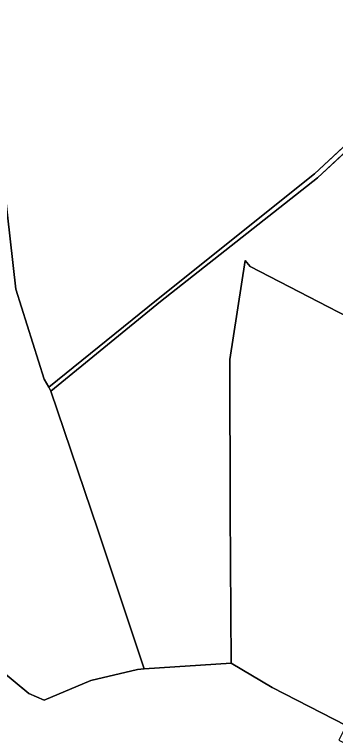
# Model space of a CAD drawing. Extents: x -652854 to -650068, y -1097661 to -1095417.
# Drawn here: x -651545 to -651297, y -1097045 to -1096487 of the extents above; entities that cross this region are included whole.
import ezdxf

# ---------------------------------------------------------------- set-up
doc = ezdxf.new("R2010")
doc.units = 0
doc.layers.add('Hranice parcel', color=7, linetype='Continuous')
doc.layers.add('Obvody jako plochy', color=7, linetype='Continuous')

msp = doc.modelspace()

# ---------------------------------------------------------------- linework, layer by layer
at = {"layer": 'Hranice parcel'}
for p, q in [((-651245.37, -1096547.21), (-651313.19, -1096610.07)), ((-651253.59, -1096559.84), (-651310.77, -1096613.31)), ((-651543.84, -1096699.33), (-651557.41, -1096582.71)), ((-651313.19, -1096610.07), (-651435.11, -1096707.84)), ((-651310.77, -1096613.31), (-651432.26, -1096709)), ((-651378.55, -1096753.88), (-651366.75, -1096677.34)), ((-651366.75, -1096677.34), (-651362.98, -1096681.82)), ((-651362.98, -1096681.82), (-651234.33, -1096748.53)), ((-651522.08, -1096769.05), (-651543.84, -1096699.33)), ((-651435.11, -1096707.84), (-651518.41, -1096775.28)), ((-651432.26, -1096709), (-651516.85, -1096778.46)), ((-651378.36, -1096871.23), (-651378.55, -1096753.88)), ((-651518.41, -1096775.28), (-651522.08, -1096769.05)), ((-651516.85, -1096778.46), (-651518.41, -1096775.28)), ((-651516.85, -1096778.46), (-651480.45, -1096885.67)), ((-651377.52, -1096988.66), (-651378.36, -1096871.23)), ((-651480.45, -1096885.67), (-651444.66, -1096993.23)), ((-651533.92, -1097012.29), (-651562.74, -1096988.5)), ((-651377.52, -1096988.66), (-651444.66, -1096993.23)), ((-651345.79, -1097007.69), (-651377.52, -1096988.66)), ((-651449.8, -1096993.58), (-651485.93, -1097002.08)), ((-651444.66, -1096993.23), (-651449.8, -1096993.58)), ((-651485.93, -1097002.08), (-651522.02, -1097017.44)), ((-651288.56, -1097037.08), (-651345.79, -1097007.69)), ((-651522.02, -1097017.44), (-651533.92, -1097012.29))]:
    msp.add_line(p, q, dxfattribs=at)
at = {"layer": 'Obvody jako plochy'}
for points in [[(-651600.66, -1096402.57), (-651555.25, -1096501.03), (-651557.41, -1096582.71), (-651543.84, -1096699.33), (-651522.08, -1096769.05), (-651518.41, -1096775.28), (-651435.11, -1096707.84), (-651313.19, -1096610.07), (-651245.37, -1096547.21)], [(-651562.74, -1096988.5), (-651533.92, -1097012.29), (-651522.02, -1097017.44), (-651485.93, -1097002.08), (-651449.8, -1096993.58), (-651444.66, -1096993.23), (-651480.45, -1096885.67), (-651516.85, -1096778.46), (-651518.41, -1096775.28), (-651522.08, -1096769.05), (-651543.84, -1096699.33), (-651557.41, -1096582.71)], [(-651288.56, -1097037.08), (-651345.79, -1097007.69), (-651377.52, -1096988.66), (-651444.66, -1096993.23), (-651449.8, -1096993.58), (-651485.93, -1097002.08), (-651522.02, -1097017.44), (-651533.92, -1097012.29), (-651562.74, -1096988.5), (-651571.24, -1096967.06), (-651579.58, -1096969.71), (-651559.09, -1097034.81), (-651546.15, -1097072.72)]]:
    msp.add_lwpolyline(points, dxfattribs=at)
for points in [[(-651435.11, -1096707.84), (-651518.41, -1096775.28), (-651516.85, -1096778.46), (-651432.26, -1096709), (-651310.77, -1096613.31), (-651253.59, -1096559.84), (-651239.61, -1096559.6), (-651157.36, -1096649.81), (-651073.19, -1096742.86), (-651070.68, -1096737.5), (-651157.22, -1096642.26), (-651245.37, -1096547.21), (-651313.19, -1096610.07)], [(-651377.52, -1096988.66), (-651378.36, -1096871.23), (-651378.55, -1096753.88), (-651366.75, -1096677.34), (-651362.98, -1096681.82), (-651234.33, -1096748.53), (-651106.25, -1096814.79), (-651073.19, -1096742.86), (-651157.36, -1096649.81), (-651239.61, -1096559.6), (-651253.59, -1096559.84), (-651310.77, -1096613.31), (-651432.26, -1096709), (-651516.85, -1096778.46), (-651480.45, -1096885.67), (-651444.66, -1096993.23)], [(-651294.29, -1097048.39), (-651260.99, -1097064.52), (-651242.12, -1096996.77), (-651244.09, -1096981.31), (-651252.18, -1096966.63), (-651247.74, -1096949.65), (-651229.34, -1096915.13), (-651219.12, -1096888.73), (-651191.03, -1096866.63), (-651148.03, -1096849.31), (-651107.57, -1096817.82), (-651106.25, -1096814.79), (-651234.33, -1096748.53), (-651362.98, -1096681.82), (-651366.75, -1096677.34), (-651378.55, -1096753.88), (-651378.36, -1096871.23), (-651377.52, -1096988.66), (-651345.79, -1097007.69), (-651288.56, -1097037.08)]]:
    msp.add_lwpolyline(points, close=True, dxfattribs=at)

doc.saveas('drawing.dxf')
